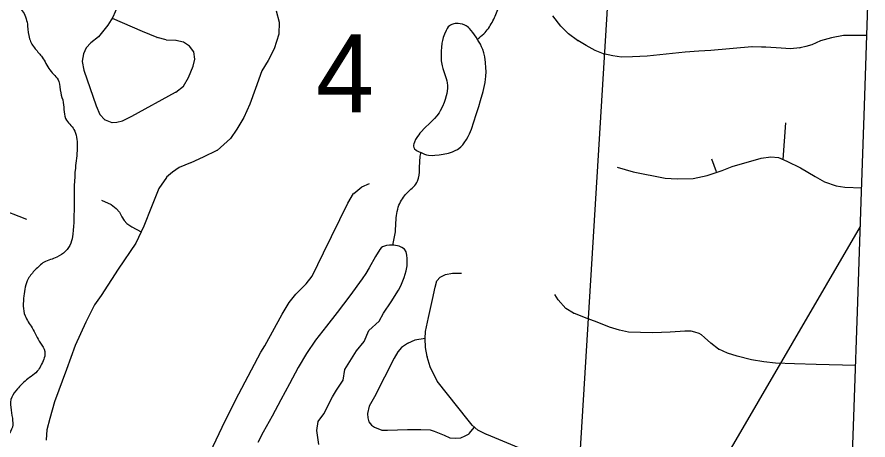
# Model space of a CAD drawing. Extents: x 1219626 to 1426462, y 456797 to 752399.
# Drawn here: x 1353434 to 1358059, y 558505 to 560804 of the extents above; entities that cross this region are included whole.
import ezdxf

# ---------------------------------------------------------------- set-up
doc = ezdxf.new("R2010")
doc.units = 0
for name, color, linetype in [('Lakes and Ponds', 7, 'Continuous'), ('Local Roads Paved', 7, 'Continuous'), ('Narrow River Creek and Branch and Slough', 7, 'Continuous'), ('Section Lines', 7, 'Continuous'), ('Section Numbers', 7, 'Continuous')]:
    doc.layers.add(name, color=color, linetype=linetype)

msp = doc.modelspace()

# ---------------------------------------------------------------- linework, layer by layer
at = {"layer": 'Lakes and Ponds'}
for points in [[(1355630.9, 560067.8), (1355648.7, 560059), (1355660.1, 560055.4), (1355671, 560052.5), (1355690.8, 560051.6), (1355705.7, 560052), (1355728, 560054.2), (1355749.9, 560057.9), (1355779.1, 560064.5), (1355800.6, 560071.1), (1355816.1, 560077.6), (1355827.3, 560083.7), (1355835.3, 560089), (1355846.6, 560098.3), (1355856.9, 560109.5), (1355864.5, 560119.2), (1355876.9, 560137.7), (1355886.3, 560154.1), (1355893.4, 560168.6), (1355904.1, 560194.3), (1355917.6, 560233.7), (1355930.3, 560274), (1355944.1, 560317.5), (1355953.7, 560350.1), (1355966.8, 560399.1), (1355977.9, 560448.5), (1355980.7, 560465.5), (1355982.4, 560480.6), (1355983.4, 560507.2), (1355982.9, 560527.2), (1355980.3, 560557.3), (1355975.9, 560587.3), (1355971, 560608.8), (1355965, 560627), (1355958.7, 560642.5), (1355952.3, 560655.8), (1355939.5, 560678.4), (1355928.8, 560694.9), (1355911.4, 560718.8), (1355892.6, 560741.9), (1355887.1, 560747.6), (1355881.1, 560752.3), (1355874.8, 560756.3), (1355868.4, 560759.5), (1355855.5, 560764.3), (1355843.5, 560767.1), (1355832.7, 560768.4), (1355823.4, 560768.5), (1355815.3, 560767.9), (1355808.4, 560766.8), (1355797.1, 560763.4), (1355789.4, 560759.7), (1355784.1, 560756.2), (1355777.2, 560749.8), (1355771.7, 560741.9), (1355766.1, 560731), (1355757.2, 560710.4), (1355751, 560692.3), (1355746.8, 560676.4), (1355743.9, 560662.5), (1355740.5, 560638.1), (1355739.2, 560619.9), (1355738.8, 560592.6), (1355740, 560565.5), (1355740.9, 560556.2), (1355744.3, 560538.7), (1355748.5, 560523.5), (1355765.9, 560470.1), (1355769.4, 560456.8), (1355771.5, 560446.8), (1355773.5, 560431.8), (1355773.7, 560416.8), (1355772.2, 560401.1), (1355770, 560387.4), (1355767.3, 560375.6), (1355761.3, 560354.9), (1355755.7, 560339.5), (1355745.8, 560316.6), (1355734, 560293.8), (1355728.1, 560283.9), (1355715.8, 560266.7), (1355704, 560252.8), (1355681.7, 560230.4), (1355647.6, 560198.1), (1355631.6, 560181.3), (1355624.1, 560172.3), (1355617.1, 560163), (1355611.1, 560154.5), (1355600.5, 560137.5), (1355593.9, 560123.9), (1355590.6, 560113.9), (1355589.5, 560106.6), (1355589.5, 560101.4), (1355591.2, 560094.1), (1355592.9, 560090.8), (1355595.3, 560087.7), (1355602.7, 560080.9), (1355609.2, 560076.7), (1355619.8, 560071.7), (1355630.9, 560067.8)], [(1355074.3, 558479.5), (1355063.9, 558555.8), (1355070.9, 558604.4), (1355102.1, 558646), (1355149.1, 558738.5), (1355169.7, 558775.1), (1355206.1, 558829.8), (1355216.5, 558888.7), (1355278.9, 558989.3), (1355320.9, 559040.1), (1355346.6, 559099.2), (1355401.9, 559150.3), (1355426, 559193.7), (1355466.9, 559256.2), (1355507, 559318.8), (1355519.8, 559342.7), (1355538.8, 559388.3), (1355549.1, 559424.2), (1355553.9, 559451.2), (1355555.3, 559490.6), (1355553.1, 559509.3), (1355548.6, 559527), (1355539.6, 559541.2), (1355526.3, 559551), (1355511.8, 559557.5), (1355482.3, 559563.9), (1355459.1, 559564.3), (1355442.6, 559562), (1355421, 559554.2), (1355412.5, 559548.3), (1355405.9, 559540.9), (1355381.9, 559501.8), (1355348.2, 559439.9), (1355330.4, 559409.4), (1355310.7, 559380.3), (1355242.6, 559288.9), (1355173.9, 559197.9), (1355115.3, 559122.7), (1355056.9, 559047.2), (1355006.7, 558974.6), (1354961.8, 558898.5), (1354915, 558810.4), (1354868.6, 558722.1), (1354820.1, 558634.8), (1354771.4, 558547.6), (1354743, 558490.6)]]:
    msp.add_lwpolyline(points, dxfattribs=at)
at = {"layer": 'Local Roads Paved'}
for p, q in [((1353980.7, 560861), (1353954.7, 560803.8)), ((1353954.6, 560803.7), (1353927.8, 560759.6)), ((1354842.4, 560837.5), (1354858.9, 560776.2)), ((1356389.4, 560754.8), (1356347, 560809.4)), ((1353927.8, 560759.5), (1353877.6, 560695.5)), ((1354115.1, 560725.8), (1353952.1, 560796)), ((1354858.9, 560775.9), (1354856.3, 560710.3)), ((1356431, 560713.2), (1356389.5, 560754.8)), ((1354194.8, 560692), (1354115.1, 560725.8)), ((1354856.3, 560710), (1354832, 560631.4)), ((1356481.3, 560675.9), (1356431.1, 560713.1)), ((1353835, 560663.3), (1353810, 560636.6)), ((1353877.4, 560695.3), (1353835.1, 560663.4)), ((1354244.1, 560679), (1354194.9, 560691.9)), ((1354297.9, 560675.5), (1354244.3, 560678.9)), ((1354337.7, 560667.7), (1354298.1, 560675.5)), ((1354371.5, 560646.1), (1354338, 560667.6)), ((1357801.7, 560674.1), (1357754.1, 560653.4)), ((1357860.6, 560691.5), (1357801.8, 560674.2)), ((1357926.5, 560703.6), (1357860.7, 560691.5)), ((1353809.8, 560636.3), (1353796.1, 560604.5)), ((1354394.9, 560614.1), (1354371.8, 560645.8)), ((1354832, 560631.2), (1354798.2, 560568)), ((1356620.9, 560604), (1356576.8, 560621.3)), ((1357139.4, 560617.8), (1357064.8, 560613.5)), ((1357206.1, 560622.2), (1357139.4, 560617.8)), ((1357428.9, 560642.1), (1357206.1, 560622.2)), ((1357480.9, 560640.4), (1357429, 560642.1)), ((1357504.3, 560639.5), (1357480.9, 560640.4)), ((1357586.7, 560635.2), (1357504.4, 560639.5)), ((1357637.8, 560631.7), (1357586.7, 560635.2)), ((1357689.8, 560636), (1357637.9, 560631.7)), ((1357721.9, 560643), (1357689.9, 560636)), ((1357754, 560653.4), (1357722, 560643)), ((1353796, 560604.3), (1353788.3, 560563)), ((1354390.8, 560536), (1354400.2, 560574.7)), ((1354400.3, 560575.1), (1354395.1, 560613.7)), ((1356672.9, 560593.6), (1356621, 560603.9)), ((1356719.7, 560585.8), (1356673, 560593.5)), ((1356778.7, 560586.6), (1356719.9, 560585.7)), ((1356858.5, 560591.8), (1356778.8, 560586.6)), ((1356961.6, 560602.2), (1356858.5, 560591.8)), ((1357064.8, 560613.5), (1356961.7, 560602.2)), ((1353788.3, 560562.6), (1353797.8, 560514.3)), ((1354366.5, 560475.3), (1354390.7, 560535.8)), ((1354798.2, 560568), (1354764.4, 560510.8)), ((1353797.8, 560514.2), (1353863.6, 560321.8)), ((1354764.4, 560510.7), (1354730.6, 560414.5)), ((1354338.8, 560427.7), (1354366.4, 560475.1)), ((1354058.7, 560264.6), (1354296.2, 560395.4)), ((1354296.3, 560395.5), (1354338.6, 560427.4)), ((1354730.6, 560414.5), (1354698.5, 560329.6)), ((1353863.7, 560321.7), (1353884.4, 560273.4)), ((1354698.5, 560329.5), (1354666.5, 560258.5)), ((1353884.6, 560273.1), (1353912.1, 560245.6)), ((1353912.4, 560245.4), (1353950.1, 560230.8)), ((1354007.7, 560239.5), (1354058.7, 560264.5)), ((1354666.4, 560258.4), (1354629.2, 560194.4)), ((1353950.6, 560230.7), (1353976.3, 560232.5)), ((1353976.4, 560232.5), (1354007.4, 560239.4)), ((1357611, 560228.6), (1357596, 560030.1)), ((1354629.1, 560194.3), (1354593.7, 560143.3)), ((1354593.5, 560143.1), (1354520.9, 560079.1)), ((1354520.7, 560079), (1354445.4, 560041.7)), ((1354445.4, 560041.7), (1354377.8, 560010.5)), ((1357209.6, 560032.6), (1357233.9, 559963.3)), ((1357321.5, 559991.9), (1357478.3, 560037)), ((1357478.4, 560037), (1357531.1, 560043.9)), ((1357531.3, 560043.9), (1357573.5, 560040.5)), ((1357573.9, 560040.4), (1357618.8, 560019.6)), ((1357618.8, 560019.6), (1357692.4, 559984.1)), ((1354315.2, 559985.3), (1354279, 559961.2)), ((1354377.7, 560010.5), (1354315.4, 559985.4)), ((1356695.5, 559988.4), (1356783, 559961.6)), ((1357184.5, 559942.5), (1357266.8, 559970.2)), ((1357266.8, 559970.2), (1357321.4, 559991.9)), ((1357692.5, 559984.1), (1357773.1, 559937.3)), ((1354246.8, 559932.4), (1354205.3, 559871)), ((1354278.9, 559961.1), (1354246.9, 559932.6)), ((1356783.1, 559961.5), (1356957.3, 559928.6)), ((1356957.4, 559928.6), (1357022.3, 559923.4)), ((1357022.4, 559923.4), (1357109.8, 559926)), ((1357110, 559926), (1357184.4, 559942.5)), ((1357773.1, 559937.3), (1357823.3, 559907.9)), ((1355263.9, 559844.2), (1355307.9, 559880.4)), ((1355308.1, 559880.5), (1355350.4, 559898.7)), ((1357823.5, 559907.8), (1357885.7, 559887)), ((1357885.9, 559887), (1357933.4, 559879.2)), ((1357933.5, 559879.2), (1358025.6, 559875)), ((1354205.2, 559870.9), (1354165.3, 559771.3)), ((1355231.7, 559792.1), (1355263.7, 559843.9)), ((1353200.5, 559816.3), (1353485.7, 559705.4)), ((1353892.3, 559807.7), (1353945.9, 559784.3)), ((1353946.1, 559784.2), (1353972, 559762.6)), ((1353972.1, 559762.6), (1353991, 559743.6)), ((1353991.2, 559743.4), (1354003.2, 559718.4)), ((1354165.3, 559771.3), (1354123.7, 559666.4)), ((1354003.3, 559718.3), (1354017.1, 559697.6)), ((1354017.1, 559697.5), (1354030.9, 559681.2)), ((1354031.1, 559681), (1354058.7, 559663.8)), ((1354058.7, 559663.7), (1354109.3, 559636.1)), ((1354123.7, 559666.3), (1354080.4, 559575.4)), ((1357066.1, 558033.1), (1358018.3, 559665.3)), ((1354080.3, 559575.3), (1353984.2, 559434)), ((1353984.2, 559434), (1353890.5, 559291)), ((1355006.3, 559353.4), (1355038.3, 559394.9)), ((1355705.9, 559335.7), (1355715.4, 559369.2)), ((1355715.6, 559369.6), (1355734.4, 559390.1)), ((1355734.7, 559390.3), (1355763, 559404.1)), ((1355763.2, 559404.1), (1355801.2, 559411)), ((1355801.3, 559411), (1355849.8, 559411)), ((1354949.1, 559297.1), (1355006.2, 559353.3)), ((1355692, 559268), (1355705.9, 559335.6)), ((1353890.5, 559291), (1353855.9, 559239)), ((1354912.7, 559252.9), (1354949, 559297)), ((1356375.6, 559265.9), (1356356.4, 559296.2)), ((1353855.8, 559238.9), (1353807.3, 559145.4)), ((1354875.4, 559188.7), (1354912.6, 559252.8)), ((1355670.3, 559170), (1355692, 559268)), ((1356416.2, 559220), (1356375.7, 559265.8)), ((1354780, 559016.2), (1354875.4, 559188.7)), ((1356459.6, 559193.9), (1356416.5, 559219.8)), ((1356517.8, 559170.5), (1356459.8, 559193.8)), ((1353807.3, 559145.3), (1353750.1, 559018.8)), ((1355654.8, 559093.8), (1355670.3, 559170)), ((1356588, 559145.3), (1356517.8, 559170.5)), ((1356653.8, 559117.6), (1356588, 559145.3)), ((1355652.1, 559056.5), (1355654.7, 559093.7)), ((1356708.5, 559102), (1356653.9, 559117.6)), ((1356757, 559090.7), (1356708.5, 559102)), ((1356983.3, 559091.6), (1356890.6, 559087.2)), ((1357064.8, 559095.9), (1356983.3, 559091.6)), ((1357097.7, 559095.9), (1357064.8, 559095.9)), ((1357118.5, 559091.6), (1357097.9, 559095.9)), ((1357141.1, 559082.9), (1357118.6, 559091.6)), ((1355596.5, 559046.9), (1355556, 559028.3)), ((1355652.2, 559057.2), (1355596.8, 559047)), ((1355654.7, 559007.1), (1355652.1, 559056.4)), ((1357154, 559076.9), (1357141.1, 559082.9)), ((1357170.6, 559062.1), (1357154.2, 559076.7)), ((1357205.2, 559030.9), (1357170.6, 559062.1)), ((1354758.3, 558981.5), (1354780, 559016.1)), ((1355524.2, 559007.4), (1355504, 558984.2)), ((1355555.8, 559028.3), (1355524.4, 559007.6)), ((1355663.4, 558957.7), (1355654.8, 559007)), ((1357247.7, 558998.9), (1357205.3, 559030.9)), ((1357296.2, 558976.3), (1357247.8, 558998.8)), ((1354638.7, 558756.1), (1354758.3, 558981.4)), ((1355484.8, 558950.3), (1355431.1, 558846.7)), ((1355503.8, 558984), (1355484.8, 558950.3)), ((1355679.9, 558903.1), (1355663.4, 558957.6)), ((1357348.3, 558959.8), (1357296.3, 558976.3)), ((1357426.3, 558940.7), (1357348.3, 558959.8)), ((1357493.1, 558929.5), (1357426.4, 558940.7)), ((1357556.3, 558922.5), (1357493.1, 558929.5)), ((1357660.4, 558918.2), (1357556.4, 558922.5)), ((1357778.3, 558914.7), (1357660.4, 558918.2)), ((1357991.9, 558910), (1357778.3, 558914.7)), ((1355717.1, 558825.1), (1355679.9, 558903)), ((1355431.1, 558846.7), (1355377.8, 558739.2)), ((1355885.3, 558612.6), (1355717.2, 558824.9)), ((1354565.9, 558609.6), (1354638.7, 558756.1)), ((1355377.7, 558739.1), (1355348.4, 558688.6)), ((1353637.4, 558711.8), (1353611.4, 558621.7)), ((1355348.2, 558688.3), (1355339.2, 558647.8)), ((1355339.2, 558647.6), (1355340.5, 558625.7)), ((1353611.4, 558621.7), (1353595.8, 558559.4)), ((1354484.4, 558437.1), (1354565.9, 558609.6)), ((1355340.5, 558625.5), (1355346.9, 558603.3)), ((1355347.1, 558602.9), (1355360.8, 558585.8)), ((1355361, 558585.6), (1355376.8, 558573.7)), ((1355907, 558585.8), (1355885.4, 558612.6)), ((1355938.1, 558558.1), (1355907.1, 558585.7)), ((1353595.8, 558559.2), (1353591.4, 558504.7)), ((1355377, 558573.5), (1355417, 558558.9)), ((1355417.4, 558558.8), (1355448, 558558.4)), ((1355448, 558558.4), (1355555.9, 558561.4)), ((1355555.9, 558561.4), (1355629.1, 558561.9)), ((1355629.2, 558561.9), (1355679.3, 558559.3)), ((1355679.6, 558559.2), (1355701.1, 558551.9)), ((1355701.1, 558551.9), (1355754.9, 558530.7)), ((1355870.2, 558527.2), (1355891.7, 558538.8)), ((1355892, 558539.1), (1355920.8, 558573.5)), ((1355986.7, 558533.7), (1355938.3, 558557.9)), ((1355754.9, 558530.7), (1355785.9, 558516.9)), ((1355786.2, 558516.8), (1355815, 558513.8)), ((1355815.2, 558513.8), (1355846.6, 558515.9)), ((1355846.9, 558516), (1355870.2, 558527.2))]:
    msp.add_line(p, q, dxfattribs=at)
for points in [[(1357963, 558056.4), (1357966.6, 558172.6), (1357984, 558682.8), (1358003.9, 559255), (1358023, 559801.2), (1358041.2, 560321.3), (1358059.4, 560868.4)], [(1356576.7, 560621.3), (1356528.2, 560649), (1356481.4, 560675.9)], [(1358053.9, 560703.6), (1357989, 560703.6), (1357926.6, 560703.6)], [(1355038.4, 559395.1), (1355099.9, 559521.6), (1355231.7, 559792)], [(1356890.5, 559087.2), (1356823.8, 559089), (1356757.2, 559090.7)], [(1353750.1, 559018.7), (1353702.4, 558888.7), (1353637.4, 558711.9)], [(1356446.2, 558345.6), (1356139.4, 558471.3), (1355986.8, 558533.7)]]:
    msp.add_lwpolyline(points, dxfattribs=at)
for centre, start, end in [((1353953.8, 560804.2), 328.707, 335.556), ((1353927, 560760.1), 321.9112, 328.707), ((1354857.9, 560775.9), 357.7395, 14.9816), ((1356390.2, 560755.5), 217.875, 225), ((1354115.5, 560726.7), 246.6912, 247.0273), ((1354855.3, 560710.3), 342.8973, 357.7395), ((1356431.7, 560713.9), 225, 233.4475), ((1353835.7, 560662.6), 127.0565, 136.9092), ((1353876.8, 560696.1), 307.0565, 321.9112), ((1354195.1, 560692.9), 247.0273, 255.2564), ((1354244.4, 560679.9), 255.2564, 266.3086), ((1354297.9, 560674.5), 78.9298, 86.3086), ((1354337.5, 560666.7), 57.3391, 78.9298), ((1356481.9, 560676.7), 233.4475, 240.141), ((1357802.1, 560673.2), 106.3895, 113.5747), ((1357860.9, 560690.5), 100.4375, 106.3895), ((1357926.6, 560702.6), 90, 100.4375), ((1353810.8, 560635.9), 136.9092, 156.6148), ((1354371, 560645.3), 36.1193, 57.3391), ((1354831.1, 560631.6), 331.8868, 342.8973), ((1356577.2, 560622.2), 240.2551, 248.587), ((1357139.3, 560618.8), 273.3274, 273.7153), ((1357206, 560623.2), 273.7153, 275.114), ((1357429, 560641.1), 88.0908, 95.114), ((1357480.9, 560639.4), 87.8789, 88.0908), ((1357504.3, 560638.5), 86.9872, 87.8789), ((1357586.6, 560634.2), 86.1215, 86.9872), ((1357637.9, 560632.7), 266.1215, 274.7636), ((1357689.7, 560637), 274.7636, 282.2005), ((1357721.7, 560643.9), 282.2005, 287.9691), ((1357753.7, 560654.3), 287.9691, 293.5747), ((1353797, 560604.1), 156.6148, 169.3803), ((1354394.1, 560613.5), 7.5946, 36.1193), ((1354399.3, 560575), 346.2637, 7.5946), ((1356621.2, 560604.9), 248.587, 258.6901), ((1356673.1, 560594.5), 258.6901, 260.5377), ((1356719.8, 560586.7), 260.5377, 270.8425), ((1356778.7, 560587.6), 270.8425, 273.7314), ((1356858.4, 560592.8), 273.7314, 275.7583), ((1356961.5, 560603.2), 275.7583, 276.2345), ((1357064.9, 560612.5), 93.3274, 96.2345), ((1353789.2, 560562.8), 169.3803, 191.113), ((1354389.8, 560536.2), 338.1986, 346.2637), ((1354797.3, 560568.5), 329.4208, 331.8868), ((1353798.7, 560514.5), 191.113, 198.8982), ((1354765.3, 560510.3), 149.4208, 160.641), ((1354365.6, 560475.6), 329.8084, 338.1986), ((1354295.7, 560396.3), 298.8589, 307.0565), ((1354338, 560428.2), 307.0565, 329.8084), ((1354729.6, 560414.9), 339.3159, 340.641), ((1353864.6, 560322.1), 198.8982, 203.1986), ((1354697.6, 560329.9), 335.7142, 339.3159), ((1353885.3, 560273.8), 203.1986, 225), ((1353912.8, 560246.3), 225, 248.8753), ((1354058.3, 560265.4), 296.1753, 298.8589), ((1354665.5, 560258.9), 329.8399, 335.7142), ((1353950.5, 560231.7), 248.8753, 273.8141), ((1353976.2, 560233.5), 273.8141, 282.5288), ((1354007.2, 560240.4), 282.5288, 296.1753), ((1354628.3, 560194.9), 325.204, 329.8399), ((1354592.9, 560143.8), 311.3785, 325.204), ((1354520.2, 560079.9), 296.301, 311.3785), ((1354444.9, 560042.6), 294.7751, 296.301), ((1357478.5, 560036), 97.4716, 106.029), ((1357531.3, 560042.9), 85.3331, 97.4716), ((1357573.4, 560039.5), 65.2249, 85.3331), ((1357618.4, 560018.7), 64.2495, 65.2249), ((1354315.8, 559984.5), 111.9385, 123.6901), ((1354377.3, 560011.5), 291.9385, 294.7751), ((1357266.5, 559971.2), 288.6157, 291.6444), ((1357321.8, 559990.9), 106.029, 111.6444), ((1357692, 559983.2), 59.8586, 64.2495), ((1354247.6, 559931.8), 131.7295, 145.9391), ((1354279.5, 559960.3), 123.6901, 131.7295), ((1356783.3, 559962.5), 252.9371, 259.2943), ((1356957.4, 559929.6), 259.2943, 265.4261), ((1357022.4, 559924.4), 265.4261, 271.7014), ((1357109.8, 559927), 271.7014, 282.4582), ((1357184.2, 559943.4), 282.4582, 288.6157), ((1357772.6, 559936.4), 59.6209, 59.8586), ((1355308.5, 559879.6), 113.1986, 129.4725), ((1357823.8, 559908.7), 239.6209, 251.5651), ((1357886, 559888), 251.5651, 260.7067), ((1357933.6, 559880.2), 260.7067, 267.3974), ((1354206.1, 559870.5), 145.9391, 158.1986), ((1355264.5, 559843.4), 129.4725, 148.3392), ((1353945.5, 559783.4), 50.1944, 66.4677), ((1355232.6, 559791.6), 148.3392, 154.0256), ((1353971.3, 559761.8), 45, 50.1944), ((1353990.3, 559742.9), 25.7693, 45), ((1354166.3, 559770.9), 158.1986, 158.3621), ((1354004.1, 559718.9), 205.7693, 213.6901), ((1354017.9, 559698.2), 213.6901, 220.1009), ((1354031.6, 559681.9), 220.1009, 237.9946), ((1354059.2, 559664.6), 237.9946, 241.3895), ((1354122.8, 559666.8), 334.5367, 338.3621), ((1354079.5, 559575.8), 325.7459, 334.5367), ((1353985, 559433.5), 145.7459, 146.7934), ((1355037.5, 559395.5), 322.3738, 334.0663), ((1355716.3, 559368.9), 137.4896, 164.2488), ((1355735.1, 559389.4), 115.8664, 137.4896), ((1355763.4, 559403.2), 100.3048, 115.8664), ((1355801.3, 559410), 90, 100.3048), ((1355005.5, 559354.1), 314.5626, 322.3738), ((1355706.9, 559335.4), 164.2488, 168.4078), ((1353889.7, 559291.5), 326.3099, 326.7934), ((1354949.8, 559296.4), 134.5626, 140.5275), ((1353856.7, 559238.5), 146.3099, 152.5924), ((1354913.5, 559252.3), 140.5275, 149.8399), ((1355691, 559268.2), 347.5249, 348.4078), ((1356376.4, 559266.4), 212.3807, 221.5664), ((1354876.2, 559188.2), 149.8399, 151.0678), ((1356417, 559220.7), 221.5664, 239.0362), ((1356460.1, 559194.8), 239.0362, 248.0513), ((1353808.2, 559144.9), 152.5924, 155.6744), ((1355671.3, 559169.8), 167.5249, 168.4399), ((1356518.1, 559171.4), 248.0513, 250.3014), ((1356587.6, 559144.4), 67.1663, 70.3014), ((1355655.7, 559093.6), 168.4399, 176.0091), ((1356654.2, 559118.5), 247.1663, 254.0546), ((1356708.8, 559103), 254.0546, 256.9307), ((1356757.2, 559091.7), 256.9307, 268.5121), ((1356983.3, 559092.6), 272.6754, 273.0448), ((1357064.8, 559094.9), 90, 93.0448), ((1357097.7, 559094.9), 78.2317, 90), ((1357118.3, 559090.6), 68.9625, 78.2317), ((1355597, 559046), 100.5126, 114.5816), ((1355653.1, 559056.5), 176.0091, 183.0128), ((1356890.5, 559088.2), 268.5121, 272.6754), ((1357140.7, 559082), 64.9831, 68.9625), ((1357153.6, 559076), 48.1798, 64.9831), ((1357169.9, 559061.4), 48.0128, 48.1798), ((1353751, 559018.4), 155.6744, 159.8637), ((1354779.1, 559016.7), 327.9946, 331.0678), ((1355524.9, 559006.7), 123.3263, 138.9647), ((1355556.4, 559027.4), 114.5816, 123.3263), ((1355655.7, 559007.2), 183.0128, 189.9506), ((1357205.9, 559031.7), 228.0128, 232.9435), ((1357248.3, 558999.7), 232.9435, 245.0952), ((1354759.2, 558981), 147.9946, 152.042), ((1355485.7, 558949.8), 150.5725, 152.5784), ((1355504.7, 558983.5), 138.9647, 150.5725), ((1355664.4, 558957.9), 189.9506, 196.7826), ((1357296.6, 558977.2), 245.0952, 252.4287), ((1357348.6, 558960.8), 252.4287, 256.2637), ((1357426.5, 558941.7), 256.2637, 260.4171), ((1357493.2, 558930.5), 260.4171, 263.746), ((1357556.4, 558923.5), 263.746, 267.6141), ((1357660.4, 558919.2), 267.6141, 268.3153), ((1357778.3, 558915.7), 268.3153, 268.7213), ((1355680.8, 558903.4), 196.7826, 205.5374), ((1355432, 558846.2), 152.5784, 153.6201), ((1355718, 558825.5), 205.5374, 218.3735), ((1354639.6, 558755.6), 152.042, 153.5707), ((1355376.9, 558739.6), 329.835, 333.6201), ((1353638.3, 558711.6), 159.8142, 163.9092), ((1355349.2, 558688.1), 149.835, 167.4067), ((1355340.2, 558647.6), 167.4067, 183.3665), ((1353612.3, 558621.4), 163.9092, 165.9638), ((1354566.8, 558609.1), 153.5707, 154.7157), ((1355341.5, 558625.8), 183.3665, 196.0908), ((1355347.9, 558603.5), 196.0908, 218.6598), ((1355361.6, 558586.4), 218.6598, 232.8831), ((1355886.1, 558613.2), 218.3735, 218.8845), ((1355907.7, 558586.4), 218.8845, 228.3665), ((1353596.8, 558559.1), 165.9638, 175.4622), ((1355377.4, 558574.5), 232.8831, 249.918), ((1355417.4, 558559.8), 249.918, 269.1931), ((1355448, 558559.4), 269.1931, 271.6103), ((1355555.9, 558560.4), 90.339, 91.6103), ((1355629.1, 558560.9), 87.0391, 90.339), ((1355679.3, 558558.3), 71.222, 87.0391), ((1355700.8, 558551), 68.438, 71.222), ((1355891.2, 558539.7), 298.369, 320.1022), ((1355938.8, 558558.8), 228.3665, 243.4349), ((1355987.2, 558534.6), 243.4349, 247.751), ((1353592.4, 558504.7), 175.4622, 184.1596), ((1355754.5, 558529.8), 66.0375, 68.438), ((1355786.3, 558517.8), 246.0375, 264.0355), ((1355815.1, 558514.8), 264.0355, 273.9182), ((1355846.5, 558516.9), 273.9182, 295.71), ((1355869.7, 558528.1), 295.71, 298.369)]:
    msp.add_arc(centre, 1, start, end, dxfattribs=at)
at = {"layer": 'Narrow River Creek and Branch and Slough'}
for points in [[(1355936.1, 560683.7), (1355971.1, 560712.7), (1356016.1, 560774.9), (1356047.2, 560844.1), (1356078.3, 560937.6), (1356095.6, 560999.9), (1356102.5, 561051.8), (1356144, 561121), (1356199.3, 561172.9), (1356213.2, 561231.7), (1356199.3, 561300.9), (1356192.4, 561356.3), (1356220.1, 561397.8), (1356240.8, 561463.5), (1356237.4, 561518.9), (1356230.5, 561574.3), (1356230.5, 561622.7), (1356232.1, 561681.4)], [(1353301.3, 561080.3), (1353315.1, 561035.3), (1353339.3, 560979.9), (1353391.2, 560928), (1353446.5, 560858.8), (1353467.3, 560831.1), (1353491.5, 560755), (1353501.9, 560685.8), (1353533, 560630.5), (1353571, 560585.5), (1353612.5, 560516.3), (1353660.9, 560454), (1353671.3, 560391.7), (1353685.2, 560339.8), (1353702.4, 560242.5), (1353726.7, 560214.9), (1353747.4, 560183.7), (1353761.2, 560090.3), (1353750.9, 559983), (1353743.9, 559792.7), (1353737, 559623.2), (1353726.7, 559574.7), (1353650.6, 559498.6), (1353581.4, 559470.9), (1353533, 559429.4), (1353494.9, 559380.9), (1353470.7, 559287.5), (1353477.7, 559180.2), (1353515.7, 559114.5), (1353560.7, 559031.5), (1353584.9, 558986.5), (1353567.6, 558917.3), (1353550.3, 558886.1), (1353484.6, 558830.8), (1353436.2, 558782.3), (1353405, 558737.3), (1353408.5, 558623.1), (1353408.5, 558574.7), (1353384.3, 558529), (1353315.1, 558331.8), (1353256.3, 558165.7), (1353218.3, 558020.4), (1353228.7, 557920), (1353239, 557823.1), (1353228.7, 557778.1), (1353183.7, 557719.3), (1353118, 557670.9), (1353017.7, 557622.4), (1352969.3, 557612), (1352855.2, 557615.5), (1352803.3, 557601.7), (1352754.9, 557563.6), (1352720.3, 557494.4), (1352685.7, 557439), (1352713.4, 557394), (1352768.7, 557304.1), (1352824, 557262.6), (1352841.3, 557189.9), (1352879.4, 556989.2), (1352907, 556875), (1352917.4, 556682.2), (1352917.4, 556623.4), (1352889.7, 556498.8), (1352872.4, 556426.2), (1352865.5, 556395), (1352858.6, 556374.3), (1352851.7, 556332.7), (1352857, 556274.8)], [(1355476.6, 559564), (1355490.4, 559635.3), (1355493.9, 559701), (1355514.6, 559791), (1355559.6, 559853.3), (1355611.4, 559912.1), (1355621.8, 559977.8), (1355625.3, 560040.1), (1355629, 560068.5)]]:
    msp.add_spline(points, degree=3, dxfattribs=at)
at = {"layer": 'Section Lines'}
msp.add_line((1356778.8, 563102.9), (1356452.5, 557772.5), dxfattribs=at)

# ---------------------------------------------------------------- texts
at = {"layer": 'Section Numbers'}
msp.add_text('4', height=425, rotation=359.9997, dxfattribs=at).set_placement((1355058, 560284.9))

doc.saveas('drawing.dxf')
